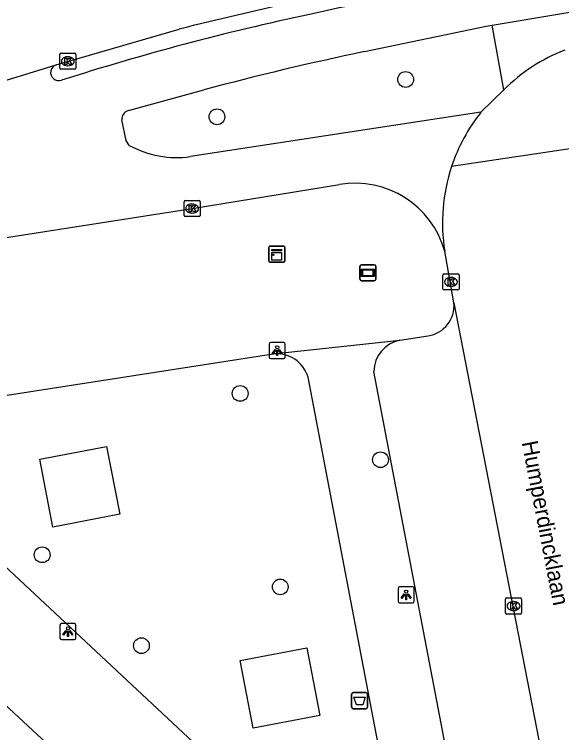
# Model space of a CAD drawing. Extents: x 159222 to 160346, y 381249 to 382166.
# Drawn here: x 160086.5 to 160120.51, y 382074.49 to 382119.19 of the extents above; entities that cross this region are included whole.
import ezdxf

# ---------------------------------------------------------------- set-up
doc = ezdxf.new("R2010")
doc.units = 0
for name, color, linetype in [('IMGEO_Afvalbak', 7, 'Continuous'), ('IMGEO_Berm_open', 7, 'Continuous'), ('IMGEO_Boom', 7, 'Continuous'), ('IMGEO_Fietspad_gesloten', 7, 'Continuous'), ('IMGEO_Kast', 7, 'Continuous'), ('IMGEO_Kolk', 7, 'Continuous'), ('IMGEO_Lichtpunt', 7, 'Continuous'), ('IMGEO_Openbare_ruimte_label', 7, 'Continuous'), ('IMGEO_Reclamebord', 7, 'Continuous'), ('IMGEO_Rijbaan_lokaal_open', 7, 'Continuous'), ('IMGEO_Rijbaan_regionaal_gesloten', 7, 'Continuous'), ('IMGEO_Voetpad_open', 7, 'Continuous')]:
    doc.layers.add(name, color=color, linetype=linetype)

msp = doc.modelspace()

# ---------------------------------------------------------------- linework, layer by layer
at = {"layer": 'IMGEO_Afvalbak'}
for p, q in [((160107.461, 382076.079), (160107.461, 382076.879)), ((160107.461, 382076.879), (160107.461, 382076.079)), ((160107.561, 382076.979), (160108.351, 382076.979)), ((160108.351, 382076.979), (160107.561, 382076.979)), ((160108.451, 382076.879), (160108.451, 382076.079)), ((160108.451, 382076.079), (160108.451, 382076.879)), ((160108.351, 382075.979), (160107.561, 382075.979)), ((160107.561, 382075.979), (160108.351, 382075.979))]:
    msp.add_line(p, q, dxfattribs=at)
msp.add_lwpolyline([(160107.604, 382076.693), (160108.308, 382076.693), (160108.159, 382076.223), (160107.753, 382076.223), (160107.604, 382076.693)], dxfattribs=at)
for centre, start, end in [((160107.561, 382076.879), 90, 180), ((160107.561, 382076.879), 90, 180), ((160108.351, 382076.879), 0, 90), ((160108.351, 382076.879), 360, 90), ((160107.561, 382076.079), 180, 270), ((160107.561, 382076.079), 180, 270), ((160108.351, 382076.079), 270, 0), ((160108.351, 382076.079), 270, 0)]:
    msp.add_arc(centre, 0.1, start, end, dxfattribs=at)
at = {"layer": 'IMGEO_Berm_open'}
msp.add_lwpolyline([(160116.93, 382114.496), (160116.195, 382118.514)], dxfattribs=at)
at = {"layer": 'IMGEO_Boom'}
for centre in [(160110.817, 382115.136), (160099.088, 382112.813), (160100.53, 382095.598), (160109.256, 382091.473), (160088.222, 382085.557), (160103.024, 382083.56), (160094.393, 382079.903)]:
    msp.add_circle(centre, 0.489, dxfattribs=at)
at = {"layer": 'IMGEO_Fietspad_gesloten'}
for points in [[(160116.195, 382118.514), (160129.309, 382120.737)], [(160108.252, 382116.872), (160115.824, 382118.451), (160116.195, 382118.514)], [(160093.583, 382113.204), (160098.281, 382114.492)], [(160115.487, 382113.092), (160097.443, 382110.336)], [(160093.636, 382111.029), (160093.447, 382111.337), (160093.17, 382112.619)], [(160068.082, 382102.51), (160079.485, 382104.335), (160080.813, 382104.484), (160097.547, 382107.103), (160106.708, 382108.608)]]:
    msp.add_lwpolyline(points, dxfattribs=at)
for centre, radius, start, end in [((160198.169, 381690.722), 438.511, 100.31809, 102.28686), ((160138.707, 381960.627), 162.135, 102.05272, 107.69637), ((160148.898, 381924.511), 196.609, 101.931, 104.91872), ((160089.257, 382115.569), 0.507, 108.3289, 289.0411), ((160093.742, 382112.653), 0.573, 106.1324, 183.4248), ((160096.591, 382116.46), 6.183, 241.4487, 277.9178), ((160107.664, 382102.891), 5.796, 15.5172, 99.4962)]:
    msp.add_arc(centre, radius, start, end, dxfattribs=at)
at = {"layer": 'IMGEO_Kast'}
for p, q in [((160102.311, 382103.838), (160102.311, 382104.679)), ((160102.311, 382104.679), (160102.311, 382103.838)), ((160102.386, 382104.763), (160103.227, 382104.763)), ((160103.227, 382104.763), (160102.386, 382104.763)), ((160103.311, 382104.688), (160103.311, 382103.847)), ((160103.311, 382103.847), (160103.311, 382104.688)), ((160103.236, 382103.763), (160102.395, 382103.763)), ((160102.395, 382103.763), (160103.236, 382103.763))]:
    msp.add_line(p, q, dxfattribs=at)
for points in [[(160102.506, 382104.553), (160103.106, 382104.553), (160103.106, 382104.468), (160102.506, 382104.468), (160102.506, 382104.553)], [(160102.506, 382104.378), (160103.106, 382104.378), (160103.106, 382103.889), (160102.506, 382103.889), (160102.506, 382104.378)]]:
    msp.add_lwpolyline(points, dxfattribs=at)
msp.add_circle((160102.59, 382104.227), 0.0377, dxfattribs=at)
for centre, start, end in [((160102.389, 382104.685), 92.4484, 184.2845), ((160102.389, 382104.685), 92.4484, 184.2845), ((160103.233, 382104.685), 2.4484, 94.2845), ((160103.233, 382104.685), 2.4484, 94.2845), ((160102.389, 382103.841), 182.4484, 274.2845), ((160102.389, 382103.841), 182.4484, 274.2845), ((160103.233, 382103.841), 272.4484, 4.2845), ((160103.233, 382103.841), 272.4484, 4.2845)]:
    msp.add_arc(centre, 0.0779, start, end, dxfattribs=at)
at = {"layer": 'IMGEO_Kolk'}
for p, q in [((160089.316, 382115.842), (160089.316, 382116.694)), ((160089.391, 382116.768), (160090.243, 382116.768)), ((160090.317, 382116.694), (160090.317, 382115.842)), ((160089.804, 382116.548), (160089.829, 382116.548)), ((160090.243, 382115.768), (160089.391, 382115.768)), ((160089.827, 382115.988), (160089.802, 382115.988)), ((160097.046, 382106.677), (160097.046, 382107.529)), ((160097.121, 382107.603), (160097.973, 382107.603)), ((160097.534, 382107.383), (160097.559, 382107.383)), ((160098.047, 382107.529), (160098.047, 382106.677)), ((160097.557, 382106.823), (160097.532, 382106.823)), ((160097.973, 382106.603), (160097.121, 382106.603)), ((160113.135, 382102.113), (160113.135, 382102.965)), ((160113.21, 382103.039), (160114.062, 382103.039)), ((160113.623, 382102.819), (160113.648, 382102.819)), ((160114.136, 382102.965), (160114.136, 382102.113)), ((160114.062, 382102.039), (160113.21, 382102.039)), ((160113.646, 382102.259), (160113.621, 382102.259)), ((160117.025, 382081.944), (160117.025, 382082.796)), ((160117.1, 382082.87), (160117.952, 382082.87)), ((160117.513, 382082.65), (160117.538, 382082.65)), ((160118.026, 382082.796), (160118.026, 382081.944)), ((160117.952, 382081.87), (160117.1, 382081.87)), ((160117.536, 382082.09), (160117.511, 382082.09))]:
    msp.add_line(p, q, dxfattribs=at)
for points in [[(160089.316, 382115.842), (160089.316, 382116.694)], [(160089.391, 382116.768), (160090.243, 382116.768)], [(160090.317, 382116.694), (160090.317, 382115.842)], [(160089.637, 382116.468), (160089.76, 382116.468), (160089.76, 382116.317), (160089.89, 382116.468), (160090.054, 382116.468), (160089.908, 382116.317), (160090.061, 382116.068), (160089.909, 382116.068), (160089.824, 382116.232), (160089.76, 382116.165), (160089.76, 382116.068), (160089.637, 382116.068), (160089.637, 382116.468)], [(160090.243, 382115.768), (160089.391, 382115.768)], [(160097.046, 382106.677), (160097.046, 382107.529)], [(160097.121, 382107.603), (160097.973, 382107.603)], [(160097.367, 382107.303), (160097.49, 382107.303), (160097.49, 382107.152), (160097.62, 382107.303), (160097.784, 382107.303), (160097.638, 382107.152), (160097.791, 382106.903), (160097.639, 382106.903), (160097.554, 382107.067), (160097.49, 382107), (160097.49, 382106.903), (160097.367, 382106.903), (160097.367, 382107.303)], [(160098.047, 382107.529), (160098.047, 382106.677)], [(160097.973, 382106.603), (160097.121, 382106.603)], [(160113.135, 382102.113), (160113.135, 382102.965)], [(160113.21, 382103.039), (160114.062, 382103.039)], [(160114.136, 382102.965), (160114.136, 382102.113)], [(160113.456, 382102.739), (160113.579, 382102.739), (160113.579, 382102.588), (160113.709, 382102.739), (160113.873, 382102.739), (160113.727, 382102.588), (160113.88, 382102.339), (160113.728, 382102.339), (160113.643, 382102.503), (160113.579, 382102.436), (160113.579, 382102.339), (160113.456, 382102.339), (160113.456, 382102.739)], [(160114.062, 382102.039), (160113.21, 382102.039)], [(160117.025, 382081.944), (160117.025, 382082.796)], [(160117.1, 382082.87), (160117.952, 382082.87)], [(160118.026, 382082.796), (160118.026, 382081.944)], [(160117.346, 382082.57), (160117.469, 382082.57), (160117.469, 382082.419), (160117.599, 382082.57), (160117.763, 382082.57), (160117.617, 382082.419), (160117.77, 382082.17), (160117.618, 382082.17), (160117.533, 382082.334), (160117.469, 382082.267), (160117.469, 382082.17), (160117.346, 382082.17), (160117.346, 382082.57)], [(160117.952, 382081.87), (160117.1, 382081.87)]]:
    msp.add_lwpolyline(points, dxfattribs=at)
for centre, start, end in [((160089.393, 382116.692), 91.552, 178.448), ((160089.393, 382116.692), 91.552, 178.448), ((160090.241, 382116.692), 1.552, 88.448), ((160090.241, 382116.692), 1.552, 88.448), ((160089.393, 382115.844), 181.552, 268.448), ((160089.393, 382115.844), 181.552, 268.448), ((160090.241, 382115.844), 271.552, 358.448), ((160090.241, 382115.844), 271.552, 358.448), ((160097.123, 382107.527), 91.552, 178.448), ((160097.123, 382107.527), 91.552, 178.448), ((160097.971, 382107.527), 1.552, 88.448), ((160097.971, 382107.527), 1.552, 88.448), ((160097.123, 382106.679), 181.552, 268.448), ((160097.123, 382106.679), 181.552, 268.448), ((160097.971, 382106.679), 271.552, 358.448), ((160097.971, 382106.679), 271.552, 358.448), ((160113.212, 382102.963), 91.552, 178.448), ((160113.212, 382102.963), 91.552, 178.448), ((160114.06, 382102.963), 1.552, 88.448), ((160114.06, 382102.963), 1.552, 88.448), ((160113.212, 382102.115), 181.552, 268.448), ((160113.212, 382102.115), 181.552, 268.448), ((160114.06, 382102.115), 271.552, 358.448), ((160114.06, 382102.115), 271.552, 358.448), ((160117.102, 382082.794), 91.552, 178.448), ((160117.102, 382082.794), 91.552, 178.448), ((160117.95, 382082.794), 1.552, 88.448), ((160117.95, 382082.794), 1.552, 88.448), ((160117.102, 382081.946), 181.552, 268.448), ((160117.102, 382081.946), 181.552, 268.448), ((160117.95, 382081.946), 271.552, 358.448), ((160117.95, 382081.946), 271.552, 358.448)]:
    msp.add_arc(centre, 0.0765, start, end, dxfattribs=at)
for centre, major_axis, ratio, start_param, end_param in [((160089.803, 382116.268), (-0.387, 0.002), 0.722429, 4.712389, 7.853982), ((160089.828, 382116.268), (-0.39, 0.002), 0.717154, 1.570796, 4.712389), ((160097.533, 382107.103), (-0.387, 0.002), 0.722429, 4.712389, 7.853982), ((160097.558, 382107.103), (-0.39, 0.002), 0.717154, 1.570796, 4.712389), ((160113.622, 382102.539), (-0.387, 0.002), 0.722429, 4.712389, 7.853982), ((160113.647, 382102.539), (-0.39, 0.002), 0.717154, 1.570796, 4.712389), ((160117.512, 382082.37), (-0.387, 0.002), 0.722429, 4.712389, 7.853982), ((160117.537, 382082.37), (-0.39, 0.002), 0.717154, 1.570796, 4.712389)]:
    msp.add_ellipse(centre, major_axis=major_axis, ratio=ratio, start_param=start_param, end_param=end_param, dxfattribs=at)
at = {"layer": 'IMGEO_Lichtpunt'}
for p, q in [((160103.239, 382098.768), (160102.431, 382098.768)), ((160103.239, 382098.768), (160102.431, 382098.768)), ((160102.337, 382098.673), (160102.337, 382097.866)), ((160102.337, 382098.673), (160102.337, 382097.866)), ((160103.333, 382097.866), (160103.333, 382098.673)), ((160103.333, 382097.866), (160103.333, 382098.673)), ((160102.431, 382097.772), (160103.239, 382097.772)), ((160102.431, 382097.772), (160103.239, 382097.772)), ((160111.252, 382083.564), (160110.444, 382083.564)), ((160111.252, 382083.564), (160110.444, 382083.564)), ((160110.35, 382083.469), (160110.35, 382082.662)), ((160110.35, 382083.469), (160110.35, 382082.662)), ((160111.346, 382082.662), (160111.346, 382083.469)), ((160111.346, 382082.662), (160111.346, 382083.469)), ((160110.444, 382082.568), (160111.252, 382082.568)), ((160110.444, 382082.568), (160111.252, 382082.568)), ((160089.329, 382081.183), (160089.329, 382080.376)), ((160089.329, 382081.183), (160089.329, 382080.376)), ((160090.231, 382081.278), (160089.423, 382081.278)), ((160090.231, 382081.278), (160089.423, 382081.278)), ((160090.325, 382080.376), (160090.325, 382081.183)), ((160090.325, 382080.376), (160090.325, 382081.183)), ((160089.423, 382080.282), (160090.231, 382080.282)), ((160089.423, 382080.282), (160090.231, 382080.282))]:
    msp.add_line(p, q, dxfattribs=at)
for points in [[(160102.711, 382098.337), (160102.75, 382098.309), (160102.562, 382098.047), (160102.524, 382098.074), (160102.711, 382098.337)], [(160102.813, 382098.289), (160102.86, 382098.289), (160102.86, 382097.967), (160102.813, 382097.967), (160102.813, 382098.289)], [(160102.923, 382098.309), (160102.961, 382098.336), (160103.148, 382098.074), (160103.109, 382098.046), (160102.923, 382098.309)], [(160110.724, 382083.133), (160110.763, 382083.105), (160110.575, 382082.843), (160110.537, 382082.87), (160110.724, 382083.133)], [(160110.826, 382083.085), (160110.873, 382083.085), (160110.873, 382082.763), (160110.826, 382082.763), (160110.826, 382083.085)], [(160110.936, 382083.105), (160110.974, 382083.132), (160111.161, 382082.87), (160111.122, 382082.842), (160110.936, 382083.105)], [(160089.703, 382080.847), (160089.742, 382080.819), (160089.554, 382080.557), (160089.516, 382080.584), (160089.703, 382080.847)], [(160089.915, 382080.819), (160089.953, 382080.846), (160090.14, 382080.584), (160090.101, 382080.556), (160089.915, 382080.819)], [(160089.805, 382080.799), (160089.852, 382080.799), (160089.852, 382080.477), (160089.805, 382080.477), (160089.805, 382080.799)]]:
    msp.add_lwpolyline(points, dxfattribs=at)
for centre in [(160102.836, 382098.471), (160110.849, 382083.267), (160089.828, 382080.981)]:
    msp.add_circle(centre, 0.0994, dxfattribs=at)
for centre, start, end in [((160102.431, 382098.673), 90, 180), ((160102.431, 382098.673), 90, 180), ((160103.239, 382098.673), 0, 90), ((160103.239, 382098.673), 0, 90), ((160102.431, 382097.866), 180, 270), ((160102.431, 382097.866), 180, 270), ((160103.239, 382097.866), 270, 0), ((160103.239, 382097.866), 270, 360), ((160110.444, 382083.469), 90, 180), ((160110.444, 382083.469), 90, 180), ((160111.252, 382083.469), 0, 90), ((160111.252, 382083.469), 0, 90), ((160110.444, 382082.662), 180, 270), ((160110.444, 382082.662), 180, 270), ((160111.252, 382082.662), 270, 0), ((160111.252, 382082.662), 270, 360), ((160089.423, 382081.183), 90, 180), ((160089.423, 382081.183), 90, 180), ((160090.231, 382081.183), 0, 90), ((160090.231, 382081.183), 0, 90), ((160089.423, 382080.376), 180, 270), ((160089.423, 382080.376), 180, 270), ((160090.231, 382080.376), 270, 0), ((160090.231, 382080.376), 270, 360)]:
    msp.add_arc(centre, 0.0946, start, end, dxfattribs=at)
at = {"layer": 'IMGEO_Reclamebord'}
for p, q in [((160107.977, 382102.71), (160107.977, 382103.51)), ((160107.977, 382103.51), (160107.977, 382102.71)), ((160108.077, 382103.61), (160108.867, 382103.61)), ((160108.867, 382103.61), (160108.077, 382103.61)), ((160108.967, 382103.51), (160108.967, 382102.71)), ((160108.967, 382102.71), (160108.967, 382103.51)), ((160108.867, 382102.61), (160108.077, 382102.61)), ((160108.077, 382102.61), (160108.867, 382102.61))]:
    msp.add_line(p, q, dxfattribs=at)
for points in [[(160108.078, 382103.342), (160108.866, 382103.342), (160108.866, 382102.878), (160108.078, 382102.878), (160108.078, 382103.342)], [(160108.143, 382103.277), (160108.143, 382102.943), (160108.801, 382102.943), (160108.801, 382103.277), (160108.143, 382103.277)]]:
    msp.add_lwpolyline(points, dxfattribs=at)
for centre, start, end in [((160108.077, 382103.51), 90, 180), ((160108.077, 382103.51), 90, 180), ((160108.867, 382103.51), 0, 90), ((160108.867, 382103.51), 360, 90), ((160108.077, 382102.71), 180, 270), ((160108.077, 382102.71), 180, 270), ((160108.867, 382102.71), 270, 0), ((160108.867, 382102.71), 270, 0)]:
    msp.add_arc(centre, 0.1, start, end, dxfattribs=at)
at = {"layer": 'IMGEO_Rijbaan_lokaal_open'}
for points in [[(160115.487, 382113.092), (160116.93, 382114.496)], [(160126.309, 382111.614), (160113.672, 382109.719)], [(160113.819, 382101.227), (160113.249, 382104.442)], [(160113.819, 382101.227), (160124.098, 382048.299)]]:
    msp.add_lwpolyline(points, dxfattribs=at)
for centre, radius, start, end in [((160124.476, 382107.027), 10.618, 110.7757, 135.2934), ((160124.223, 382106.216), 11.117, 141.7956, 161.6354), ((160124.254, 382106.215), 11.147, 161.6807, 189.1534)]:
    msp.add_arc(centre, radius, start, end, dxfattribs=at)
at = {"layer": 'IMGEO_Rijbaan_regionaal_gesloten'}
for points in [[(160089.097, 382116.051), (160089.729, 382116.243), (160096.734, 382118.273)], [(160084.71, 382114.692), (160089.097, 382116.051)]]:
    msp.add_lwpolyline(points, dxfattribs=at)
msp.add_arc((160208.375, 381662.979), 468.781, 101.9998, 103.77741, dxfattribs=at)
at = {"layer": 'IMGEO_Voetpad_open'}
for points in [[(160110.456, 382098.907), (160112.214, 382099.182)], [(160102.579, 382098.054), (160110.456, 382098.907)], [(160080.289, 382094.603), (160102.579, 382098.054)], [(160120.44, 382044.226), (160110.372, 382053.519), (160109.131, 382054.649), (160080.339, 382081.401), (160080.036, 382081.682), (160078.985, 382082.653), (160077.343, 382084.17), (160063.301, 382097.262)], [(160116.564, 382056.518), (160108.844, 382096.972)], [(160110.543, 382066.281), (160104.758, 382096.606)], [(160088.895, 382087.273), (160088.077, 382091.5), (160092.227, 382092.303), (160093.045, 382088.076), (160088.895, 382087.273)], [(160107.443, 382064.679), (160079.164, 382091.132)], [(160100.531, 382078.97), (160104.667, 382079.77), (160105.48, 382075.566), (160101.345, 382074.766), (160100.531, 382078.97)]]:
    msp.add_lwpolyline(points, dxfattribs=at)
for centre, radius, start, end in [((160111.926, 382101.06), 1.9, 278.7183, 5.0291), ((160110.842, 382096.947), 1.998, 101.1295, 179.2769), ((160102.79, 382096.008), 2.057, 16.9023, 95.8877)]:
    msp.add_arc(centre, radius, start, end, dxfattribs=at)

# ---------------------------------------------------------------- texts
at = {"layer": 'IMGEO_Openbare_ruimte_label'}
msp.add_text('Humperdincklaan', height=1, rotation=280.9504, dxfattribs=at).set_placement((160118.029, 382092.553))

doc.saveas('drawing.dxf')
